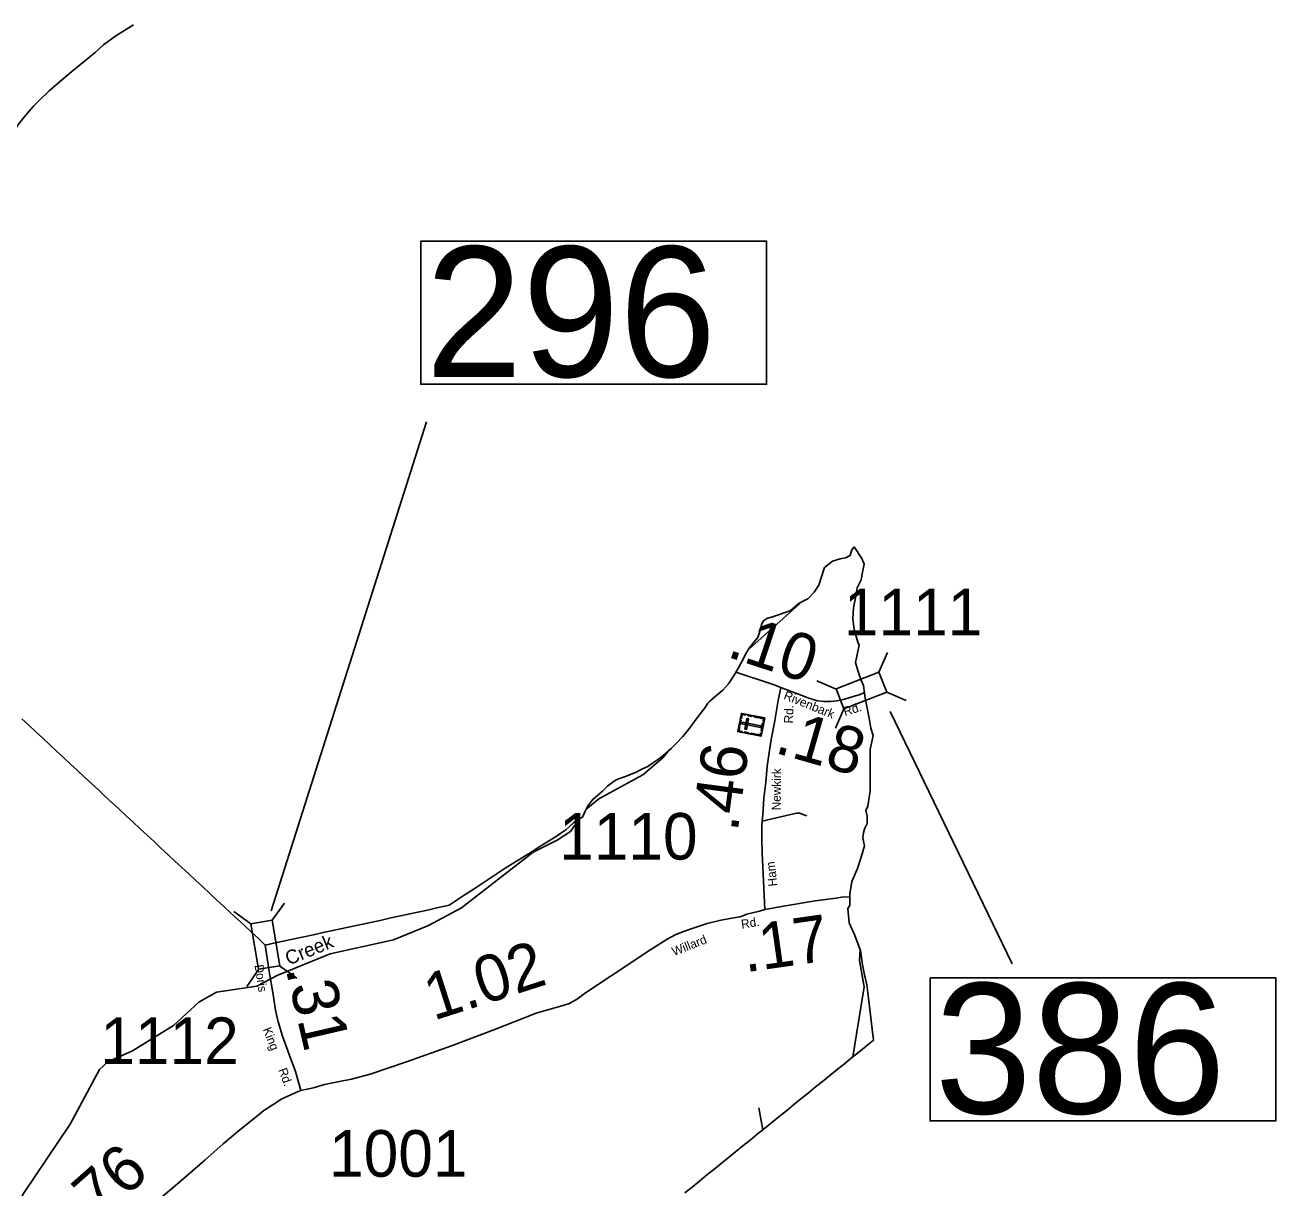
# Model space of a CAD drawing. Extents: x 2093524 to 2270757, y 289120 to 570408.
# Drawn here: x 2257317 to 2270757, y 347981 to 360475 of the extents above; entities that cross this region are included whole.
import ezdxf

# ---------------------------------------------------------------- set-up
doc = ezdxf.new("R2010")
doc.units = 0
for name, color, linetype in [('Exist Boundary Political CountyLine', 7, 'Continuous'), ('Exist Cultural Cemetery CELL', 7, 'Continuous'), ('Exist Hydrographic Creek Single Shore', 7, 'Continuous'), ('Exist Hydrographic Creek Single Shore Label', 7, 'Continuous'), ('Exist Hydrographic Misc Water Feature', 7, 'Continuous'), ('Exist Road Non-System Type 51', 7, 'Continuous'), ('Exist Road Primary NC Attributed', 7, 'Continuous'), ('Exist Road Secondary Mileage Hundredths English Label', 7, 'Continuous'), ('Exist Road Secondary Structure Standard Bridge CELL', 7, 'Continuous'), ('Exist Road Secondary Structure Standard Bridge Number Label', 7, 'Continuous'), ('Exist Road Secondary Type 51 Attributed', 7, 'Continuous'), ('Exist Road Secondary Type 51 Label', 7, 'Continuous'), ('Exist Road Secondary Type 51 Number Label', 7, 'Continuous')]:
    doc.layers.add(name, color=color, linetype=linetype)

msp = doc.modelspace()

# ---------------------------------------------------------------- linework, layer by layer
at = {"layer": 'Exist Boundary Political CountyLine'}
for points in [[(2260107, 350635), (2260210, 350657), (2260314, 350679), (2260418, 350701), (2260522, 350724), (2260623, 350746), (2260725, 350768), (2260826, 350790), (2260928, 350812), (2261030, 350834), (2261132, 350856), (2261233, 350879), (2261335, 350901), (2261436, 350923), (2261538, 350945), (2261640, 350967), (2261741, 350989), (2261843, 351011), (2261873, 351019), (2261959, 351075), (2262046, 351132), (2262132, 351188), (2262218, 351245), (2262304, 351302), (2262390, 351358), (2262477, 351415), (2262570, 351473), (2262662, 351531), (2262755, 351590), (2262848, 351648), (2262941, 351706), (2263034, 351765), (2263084, 351798), (2263126, 351828), (2263167, 351865), (2263211, 351905), (2263251, 351934), (2263280, 351952), (2263306, 351966), (2263336, 352028), (2263363, 352085), (2263417, 352155), (2263470, 352200), (2263522, 352244), (2263575, 352296), (2263621, 352333), (2263668, 352364), (2263726, 352386), (2263770, 352400), (2263882, 352447), (2263953, 352484), (2264007, 352508), (2264059, 352543), (2264114, 352581), (2264168, 352624), (2264261, 352701), (2264314, 352757), (2264384, 352832), (2264459, 352924), (2264540, 353033), (2264623, 353144), (2264654, 353190), (2264676, 353212), (2264730, 353257), (2264813, 353330), (2264876, 353396), (2264920, 353460), (2264981, 353569), (2265044, 353684), (2265061, 353724), (2265092, 353772), (2265134, 353828), (2265190, 353893), (2265212, 353960), (2265230, 354030), (2265246, 354070), (2265286, 354098), (2265359, 354120), (2265537, 354180), (2265633, 354264), (2265729, 354311), (2265794, 354382), (2265846, 354458), (2265876, 354545), (2265895, 354615), (2265907, 354648), (2265991, 354713), (2266076, 354739), (2266132, 354751), (2266181, 354777), (2266200, 354836), (2266224, 354870)], [(2266224, 354870), (2266308, 354744), (2266333, 354684), (2266316, 354597), (2266300, 354513), (2266259, 354428), (2266239, 354321), (2266219, 354214), (2266211, 354095), (2266224, 353982), (2266266, 353843), (2266279, 353811), (2266240, 353626), (2266266, 353539), (2266298, 353445), (2266327, 353378), (2266344, 353244), (2266364, 353137), (2266385, 353029), (2266406, 352922), (2266431, 352842), (2266396, 352691), (2266397, 352580), (2266398, 352469), (2266398, 352358), (2266399, 352247), (2266374, 352082), (2266352, 352035), (2266364, 351976), (2266364, 351898)], [(2257282, 353021), (2257357, 352952), (2257432, 352882), (2257507, 352813), (2257582, 352743), (2257656, 352674), (2257731, 352604), (2257806, 352535), (2257880, 352465), (2257955, 352396), (2258030, 352327), (2258105, 352257), (2258180, 352188), (2258254, 352118), (2258329, 352049), (2258404, 351979), (2258478, 351910), (2258554, 351840), (2258628, 351771), (2258703, 351702), (2258778, 351632), (2258852, 351563), (2258927, 351493), (2259002, 351424), (2259077, 351354), (2259152, 351285), (2259226, 351215), (2259301, 351146), (2259376, 351076), (2259450, 351007), (2259525, 350938), (2259600, 350868), (2259675, 350799), (2259750, 350729), (2259824, 350660), (2259899, 350590), (2260003, 350613), (2260107, 350635)], [(2266364, 351898), (2266341, 351847), (2266326, 351798), (2266318, 351739), (2266336, 351656), (2266299, 351535), (2266262, 351414), (2266201, 351272), (2266180, 351140), (2266178, 351017), (2266158, 350983), (2266171, 350828), (2266233, 350692), (2266292, 350532), (2266314, 350377), (2266338, 350270), (2266362, 350164), (2266375, 350050), (2266389, 349929), (2266403, 349809), (2266418, 349688), (2266432, 349567), (2266354, 349504), (2266276, 349441), (2266198, 349378), (2266120, 349315), (2266042, 349252), (2265964, 349189), (2265886, 349126), (2265808, 349063), (2265730, 349000), (2265652, 348937), (2265575, 348874), (2265497, 348810), (2265419, 348747), (2265341, 348684), (2265263, 348621), (2265185, 348558), (2265107, 348495), (2265029, 348432), (2264951, 348369), (2264873, 348306), (2264795, 348243), (2264718, 348180), (2264640, 348117), (2264562, 348054), (2264484, 347991), (2264406, 347928)]]:
    msp.add_lwpolyline(points, dxfattribs=at)
at = {"layer": 'Exist Cultural Cemetery CELL'}
for points in [[(2264975, 352884), (2265014, 353079), (2265264, 353030), (2265225, 352834)], [(2265056, 353071), (2265054, 353060), (2265023, 353066), (2265015, 353026), (2265004, 353028), (2265014, 353079)], [(2264990, 352956), (2265000, 353007), (2265011, 353005), (2265001, 352954)], [(2265025, 352985), (2265021, 352967), (2265220, 352927), (2265224, 352946)], [(2265050, 352911), (2265068, 352907), (2265091, 353022), (2265073, 353026)], [(2265126, 353045), (2265083, 353054), (2265086, 353065), (2265128, 353056)], [(2265191, 353032), (2265148, 353041), (2265150, 353052), (2265193, 353044)], [(2265257, 352997), (2265246, 352999), (2265250, 353021), (2265211, 353029), (2265213, 353040), (2265264, 353030)], [(2265225, 352893), (2265241, 352976), (2265253, 352974), (2265236, 352891)], [(2265018, 352875), (2265020, 352886), (2264988, 352893), (2264996, 352933), (2264985, 352935), (2264975, 352884)], [(2265090, 352861), (2265048, 352869), (2265050, 352881), (2265093, 352872)], [(2265156, 352848), (2265114, 352856), (2265116, 352867), (2265159, 352859)], [(2265231, 352867), (2265220, 352869), (2265216, 352847), (2265176, 352855), (2265174, 352844), (2265225, 352834)]]:
    msp.add_lwpolyline(points, close=True, dxfattribs=at)
at = {"layer": 'Exist Hydrographic Creek Single Shore'}
for points in [[(2265089, 353767), (2265666, 354281)], [(2263344, 352046), (2263483, 352163), (2263956, 352419), (2264171, 352602), (2264231, 352676)], [(2263035, 351716), (2263178, 351811), (2263276, 351950)], [(2256631, 346783), (2256793, 346948), (2256950, 347044), (2257072, 347478), (2257302, 347923), (2257803, 348667), (2258116, 349252), (2258206, 349335), (2258473, 349454), (2258912, 349725), (2259184, 349978), (2259375, 350086), (2259807, 350150), (2260032, 350267), (2260596, 350498), (2261277, 350645), (2261651, 350799), (2262007, 350992), (2262778, 351590), (2263035, 351716)]]:
    msp.add_lwpolyline(points, dxfattribs=at)
at = {"layer": 'Exist Hydrographic Misc Water Feature'}
msp.add_lwpolyline([(2266212, 349390), (2266334, 350142), (2266282, 350425), (2266289, 350542)], dxfattribs=at)
at = {"layer": 'Exist Road Non-System Type 51'}
msp.add_line((2265245, 348607), (2265201, 348841), dxfattribs=at)
msp.add_lwpolyline([(2265717, 351979), (2265695, 351987), (2265667, 351998), (2265643, 352006), (2265627, 352008), (2265611, 352008), (2265559, 351995), (2265237, 351920)], dxfattribs=at)
at = {"layer": 'Exist Road Primary NC Attributed'}
for points in [[(2257578, 359769), (2257677, 359852), (2257821, 359975), (2258070, 360181), (2258160, 360261), (2258293, 360360), (2258482, 360475)], [(2256693, 357879), (2256724, 357994), (2256832, 358366), (2256894, 358571), (2256989, 358899), (2257030, 359014), (2257101, 359157), (2257191, 359320), (2257248, 359408), (2257317, 359500), (2257405, 359601), (2257470, 359664), (2257578, 359769)]]:
    msp.add_lwpolyline(points, dxfattribs=at)
at = {"layer": 'Exist Road Secondary Structure Standard Bridge CELL'}
for p, q in [((2266582, 353732), (2266492, 353524)), ((2266032, 353339), (2265825, 353429)), ((2266785, 353219), (2266577, 353309)), ((2266115, 353128), (2266025, 352920)), ((2259560, 350950), (2259744, 350819)), ((2260104, 351041), (2259973, 350857)), ((2259830, 350330), (2259699, 350146)), ((2260053, 350368), (2260238, 350236))]:
    msp.add_line(p, q, dxfattribs=at)
for points in [[(2266577, 353309), (2266116, 353127), (2266031, 353343), (2266492, 353524)], [(2259973, 350857), (2260054, 350368), (2259826, 350330), (2259744, 350819)]]:
    msp.add_lwpolyline(points, close=True, dxfattribs=at)
at = {"layer": 'Exist Road Secondary Structure Standard Bridge Number Label'}
for p, q in [((2259961, 350960), (2261631, 356211)), ((2266612, 353098), (2267923, 350388))]:
    msp.add_line(p, q, dxfattribs=at)
for points in [[(2261569, 358153), (2265285, 358153), (2265285, 356616), (2261569, 356616)], [(2267041, 350238), (2270757, 350238), (2270757, 348702), (2267041, 348702)]]:
    msp.add_lwpolyline(points, close=True, dxfattribs=at)
at = {"layer": 'Exist Road Secondary Type 51 Attributed'}
for points in [[(2264955, 353524), (2265356, 353391), (2265436, 353359)], [(2265436, 353359), (2265410, 353219), (2265370, 352981), (2265334, 352799), (2265318, 352707), (2265307, 352634), (2265292, 352508), (2265276, 352341), (2265254, 352170), (2265247, 352048), (2265243, 351988), (2265237, 351920), (2265234, 351868), (2265233, 351806), (2265232, 351722), (2265237, 351580), (2265267, 350971)], [(2265436, 353359), (2265561, 353311), (2265657, 353276), (2265737, 353242), (2265832, 353215), (2265834, 353215), (2265900, 353206), (2265970, 353206), (2266042, 353213), (2266123, 353232), (2266205, 353257), (2266291, 353283), (2266336, 353304)], [(2265267, 350971), (2265486, 351011), (2265808, 351064), (2266031, 351096), (2266109, 351107), (2266179, 351106)], [(2260280, 349028), (2260418, 349055), (2260534, 349091), (2260695, 349123), (2260824, 349148), (2261025, 349205), (2261416, 349335), (2261900, 349508), (2262355, 349678), (2262809, 349858), (2263060, 349929), (2263132, 349952), (2263166, 349964), (2263194, 349981), (2263243, 350007), (2263293, 350042), (2263329, 350070), (2263615, 350261), (2264040, 350544), (2264217, 350654), (2264310, 350703), (2264404, 350740), (2264496, 350772), (2264647, 350822), (2264793, 350859), (2264931, 350882), (2265000, 350893), (2265074, 350922), (2265207, 350956), (2265267, 350971)], [(2260280, 349028), (2260223, 349231), (2260155, 349416), (2260083, 349610), (2260038, 349767), (2260009, 349891), (2259978, 350081), (2259948, 350264), (2259897, 350590)], [(2257354, 346348), (2257401, 346409), (2257504, 346557), (2257616, 346722), (2257715, 346866), (2257786, 346982), (2257894, 347107), (2258207, 347381), (2258632, 347757), (2258929, 348004), (2259249, 348280), (2259447, 348454), (2259626, 348605), (2259763, 348718), (2259884, 348813), (2259974, 348872), (2260077, 348939), (2260173, 348983), (2260226, 349006), (2260280, 349028)]]:
    msp.add_lwpolyline(points, dxfattribs=at)

# ---------------------------------------------------------------- texts
at = {"layer": 'Exist Hydrographic Creek Single Shore Label'}
msp.add_text('Creek', height=150, rotation=22.2838, dxfattribs=at).set_placement((2260150, 350370))
at = {"layer": 'Exist Road Secondary Mileage Hundredths English Label'}
for s, rotation, p in [('.10', 341.6344, (2264845, 353693)), ('.18', 343.9467, (2265358, 352660)), ('.46', 82.5022, (2264973, 351798)), ('.17', 8.1378, (2265054, 350297)), ('1.02', 17.7796, (2261706, 349777)), ('.31', 283.0464, (2260116, 350336)), ('.76', 41.5015, (2257973, 347505))]:
    msp.add_text(s, height=500, rotation=rotation, dxfattribs=at).set_placement(p)
at = {"layer": 'Exist Road Secondary Structure Standard Bridge Number Label'}
for s, p in [('296', (2261619, 356695)), ('386', (2267092, 348781))]:
    msp.add_text(s, height=1400, dxfattribs=at).set_placement(p)
at = {"layer": 'Exist Road Secondary Type 51 Label'}
for s, rotation, p in [('Rivenbark', 338.0073, (2265460, 353237)), ('Rd.', 87.5864, (2265566, 352970)), ('Rd.', 16.7456, (2266126, 353051)), ('Newkirk', 89.3183, (2265435, 352037)), ('Ham', 96.4275, (2265401, 351226)), ('Rd.', 9.3626, (2265019, 350766)), ('Willard', 21.4507, (2264290, 350472)), ('Doris', 278.6032, (2259783, 350374)), ('King', 291.4207, (2259870, 349685)), ('Rd.', 290.2955, (2260037, 349250))]:
    msp.add_text(s, height=95, rotation=rotation, dxfattribs=at).set_placement(p)
at = {"layer": 'Exist Road Secondary Type 51 Number Label'}
for s, p in [('1111', (2266115, 353918)), ('1110', (2263056, 351509)), ('1112', (2258126, 349313)), ('1001', (2260584, 348102))]:
    msp.add_text(s, height=500, dxfattribs=at).set_placement(p)

doc.saveas('drawing.dxf')
